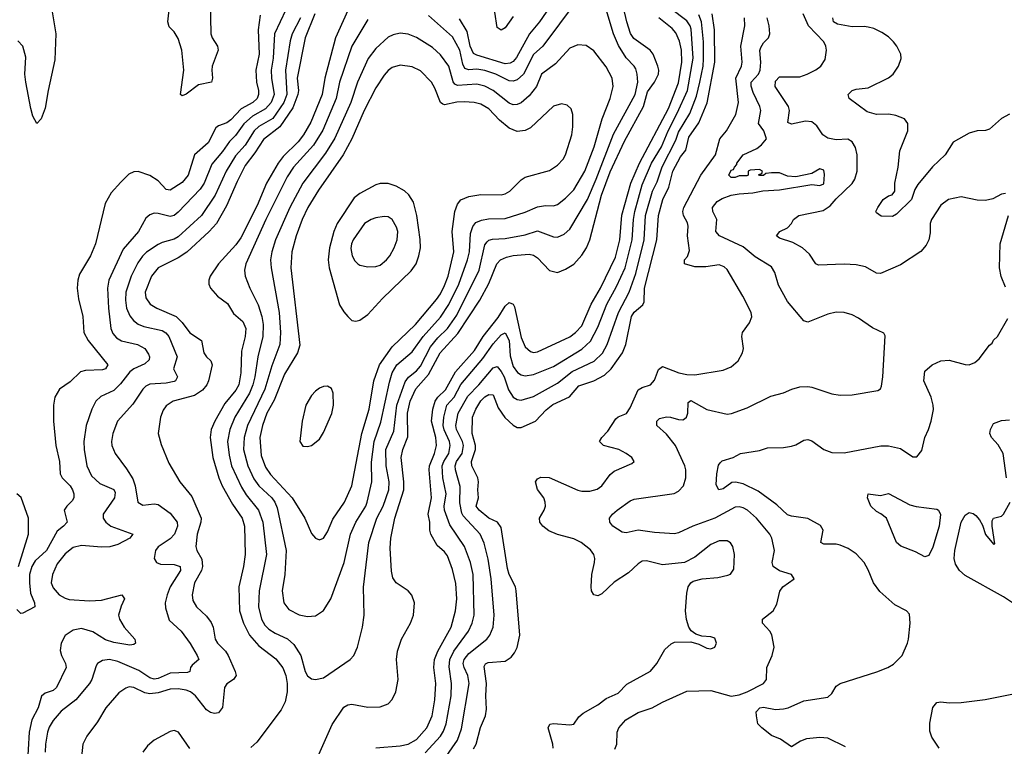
# Model space of a CAD drawing. Header units: inches. Extents: x 1682530 to 1839546, y 640742 to 791647.
# Tile 592 of 656: x 1762844 to 1767724, y 685479 to 689080. Entities that reach past the tile are written whole.
import ezdxf

# ---------------------------------------------------------------- set-up
doc = ezdxf.new("R2010")
doc.units = ezdxf.units.IN
doc.header["$MEASUREMENT"] = 0
doc.layers.add('B7668', color=7, linetype='Continuous')

msp = doc.modelspace()

# ---------------------------------------------------------------- linework, layer by layer
at = {"layer": 'B7668', "color": 5}
for points, elevation in [([(1764508, 689212), (1764409.6, 688990), (1764355.7, 688790), (1764344, 688710), (1764287.1, 688572.9), (1764250, 688510), (1764224.3, 688475.7), (1764150, 688402.1), (1764125.5, 688370), (1764068.1, 688270), (1764020.6, 688159.4), (1763940.6, 687999.4), (1763915.7, 687964.3), (1763829.5, 687870), (1763788.6, 687810), (1763781, 687790), (1763781.5, 687770), (1763789.3, 687750), (1763824.2, 687710), (1763873.8, 687673.8), (1763904.5, 687624.5), (1763950, 687584.8), (1763964.9, 687550), (1763961.8, 687510), (1763943.1, 687436.9), (1763940.1, 687330), (1763930.1, 687270), (1763915.9, 687244.1), (1763861.7, 687178.3), (1763810.6, 687090), (1763793.1, 687050), (1763788.6, 687010), (1763801.6, 686910), (1763830.4, 686810.4), (1763847.8, 686770), (1763899.6, 686679.6), (1763947.3, 686610), (1763957.6, 686570), (1763961.6, 686430), (1763954, 686370), (1763930.6, 686270), (1763933.5, 686150), (1763952.9, 686090), (1763982.8, 686030), (1764030, 685978), (1764113.3, 685913.3), (1764148, 685868), (1764162.9, 685830), (1764169.3, 685790), (1764169.6, 685750), (1764159.6, 685700.4), (1764140.3, 685659.7), (1764020.3, 685499.7), (1763990, 685473.1)], 820), ([(1764306.6, 685393.4), (1764393.4, 685586.6), (1764450, 685674), (1764470, 685685.1), (1764490, 685687.3), (1764570, 685673.7), (1764630, 685675), (1764670, 685689.4), (1764690, 685711.5), (1764709.1, 685750), (1764720.2, 685810), (1764712.5, 685910), (1764717, 685950), (1764737, 686010), (1764781.1, 686090), (1764795.9, 686130), (1764800.2, 686190), (1764787.9, 686227.9), (1764769.9, 686249.9), (1764709.9, 686289.9), (1764693.6, 686313.6), (1764687.2, 686347.2), (1764681.1, 686461.1), (1764683.1, 686510), (1764703.3, 686610), (1764747.6, 686750), (1764747.9, 686790), (1764735, 686910), (1764742.8, 686950), (1764767.4, 687012.6), (1764767, 687130), (1764779.8, 687190), (1764808.3, 687251.7), (1764870, 687322.3), (1764927.6, 687430), (1765015.6, 687524.4), (1765124, 687690), (1765170, 687773.6), (1765209, 687871), (1765227.5, 687890), (1765256.6, 687903.4), (1765290, 687911), (1765370, 687917.9), (1765390, 687914), (1765410, 687900.6), (1765470, 687836.9), (1765510, 687827.5), (1765550, 687844.1), (1765590, 687869.4), (1765630, 687913), (1765653.9, 687950), (1765669.4, 687990), (1765727.4, 688210), (1765770, 688325.7), (1765842, 688478), (1765935.3, 688650), (1765956.4, 688723.6), (1765990.8, 688770), (1766009.9, 688810), (1766011.7, 688830), (1766007.3, 688850), (1765984.2, 688910), (1765968.3, 688930), (1765888, 688988), (1765871.2, 689011.2), (1765852.8, 689070), (1765815.3, 689235.3)], 820), ([(1763787.6, 689170), (1763791, 689011), (1763798.4, 688990), (1763824.8, 688950), (1763827.2, 688930), (1763798.4, 688850), (1763796, 688830), (1763800.2, 688790), (1763795.3, 688770), (1763730, 688758), (1763670, 688712), (1763650, 688703.9), (1763642, 688710), (1763658.3, 688830), (1763648.2, 688930), (1763630, 688987.2), (1763610, 689020.8), (1763585.6, 689045.6), (1763577.8, 689070), (1763584.3, 689130)], 680), ([(1765601.6, 689170), (1765437.4, 688950), (1765390, 688907.8), (1765340.7, 688810), (1765310, 688782.9), (1765290, 688775.1), (1765270, 688776.7), (1765204.6, 688810), (1765150, 688828.9), (1765110, 688835.4), (1765070, 688832.4), (1765050, 688839), (1765039.9, 688859.9), (1765025.3, 688930), (1764990, 688995.7), (1764870, 689101.3)], 840), ([(1765489.6, 689170), (1765420.8, 689070), (1765370.8, 689010), (1765307.2, 688892.8), (1765290, 688873.6), (1765275.4, 688864.6), (1765250, 688861), (1765110, 688904.8), (1765093.7, 688913.7), (1765077.2, 688950), (1765061.4, 689021.4), (1765024.3, 689084.3)], 820), ([(1763003.2, 689130), (1763022.7, 689010), (1763019, 688881), (1762984.8, 688730), (1762970, 688641.2), (1762950, 688589), (1762930, 688566), (1762910, 688602.7), (1762899.9, 688639.9), (1762874.5, 688770), (1762869.9, 688810), (1762875, 688895), (1762859.3, 688950), (1762835.1, 688975.1)], 680), ([(1764163.8, 689130), (1764107.1, 689010), (1764099.7, 688890), (1764091.3, 688830), (1764092.8, 688790), (1764105.2, 688710), (1764089.8, 688670.2), (1764062.1, 688637.9), (1763997.6, 688602.4), (1763955.6, 688564.4), (1763913, 688507), (1763883.3, 688476.7), (1763850, 688427), (1763795.7, 688364.3), (1763757.9, 688270), (1763739.5, 688240.5), (1763630, 688126.1), (1763610, 688109.9), (1763590, 688105.6), (1763530, 688120.6), (1763510, 688121), (1763490, 688113.8), (1763470, 688096), (1763432.8, 688030), (1763357.2, 687942.8), (1763286.4, 687790), (1763278.7, 687750), (1763283.8, 687650), (1763296.4, 687550), (1763305.6, 687525.6), (1763323.7, 687503.7), (1763348.7, 687488.7), (1763428.8, 687470), (1763464.9, 687450), (1763482.6, 687422.6), (1763487.1, 687410), (1763485.5, 687394.5), (1763465.1, 687374.9), (1763410, 687350.4), (1763390, 687335.2), (1763344.2, 687275.8), (1763310, 687242.3), (1763246.3, 687213.7), (1763221.8, 687190), (1763202, 687150), (1763173.9, 687070), (1763162.1, 686990), (1763163.2, 686950), (1763177, 686870), (1763200.5, 686820.5), (1763241.5, 686781.5), (1763310, 686752.5), (1763317, 686737), (1763313.9, 686710), (1763258.6, 686630), (1763258.6, 686610), (1763271, 686590), (1763295.5, 686570), (1763404.9, 686530), (1763390.4, 686510), (1763330, 686479.9), (1763291.8, 686468.2), (1763250, 686465.6), (1763150, 686474.9), (1763110, 686463.9), (1763070, 686433), (1763030, 686384.2), (1763006.6, 686330), (1763000.2, 686290), (1763010, 686264), (1763039.7, 686230), (1763070, 686212.7), (1763090, 686207.1), (1763190, 686200.8), (1763250, 686203.5), (1763350.8, 686230), (1763364.4, 686210), (1763346.5, 686173.5), (1763334, 686130), (1763339.6, 686110), (1763361.8, 686070), (1763415.2, 686010), (1763417.6, 685990), (1763410, 685983), (1763390, 685980.8), (1763310, 685993.5), (1763270, 686007), (1763206.7, 686046.7), (1763150, 686062.3), (1763110, 686054.1), (1763070, 686028.5), (1763049, 685991), (1763045.6, 685954.4), (1763050.8, 685930), (1763071.3, 685890), (1763074.8, 685870), (1763026.6, 685770), (1763010, 685755), (1762970, 685742.2), (1762953, 685727), (1762935.7, 685670), (1762905.1, 685610), (1762891.4, 685550), (1762881.7, 685378.3)], 740), ([(1764306.9, 689110), (1764259.5, 688990), (1764220.1, 688790), (1764225.9, 688730), (1764222.6, 688710), (1764197.2, 688642.8), (1764134.3, 688550), (1764053, 688487), (1764010, 688420.4), (1763962.3, 688357.7), (1763921.5, 688278.5), (1763870, 688157.5), (1763819.9, 688070), (1763782.9, 688030), (1763672.4, 687927.6), (1763630, 687900.4), (1763530, 687849.9), (1763497, 687810), (1763466.9, 687730), (1763470, 687702.4), (1763490.6, 687670.6), (1763524.6, 687650), (1763619, 687610), (1763650, 687580.5), (1763688, 687528), (1763745.7, 687490), (1763757.4, 687430), (1763770.1, 687410.1), (1763792, 687390), (1763798.6, 687370), (1763779.7, 687290), (1763771.6, 687270), (1763750, 687244.2), (1763710, 687217.5), (1763605.7, 687190), (1763570, 687166), (1763555.5, 687144.5), (1763541.8, 687110), (1763531.3, 687030), (1763544.9, 686975.1), (1763583.1, 686883.1), (1763638.2, 686790), (1763697.9, 686717.9), (1763743.4, 686610), (1763741.8, 686590), (1763723.3, 686530), (1763717.1, 686470), (1763722.3, 686450), (1763746.3, 686406.3), (1763750.6, 686370), (1763745.1, 686350), (1763710.7, 686290), (1763699.2, 686230), (1763702.4, 686202.4), (1763720.9, 686170), (1763770, 686123.8), (1763793, 686093), (1763802.4, 686070), (1763813.2, 686010), (1763824.2, 685990), (1763864.4, 685950), (1763876.7, 685930), (1763912.8, 685850), (1763917.1, 685830), (1763903.6, 685810), (1763870.7, 685789.3), (1763858.7, 685770), (1763849.2, 685670.8), (1763830, 685645.7), (1763810, 685641.8), (1763790, 685646.5), (1763770, 685660.5), (1763715, 685730), (1763690, 685749.5), (1763670, 685758.2), (1763630, 685764.3), (1763590, 685762.4), (1763530, 685745), (1763490, 685739.8), (1763464.3, 685744.3), (1763410, 685771.1), (1763386.6, 685773.4), (1763370, 685768.1), (1763336.1, 685743.9), (1763271.8, 685670), (1763230, 685601), (1763176.9, 685530), (1763156.9, 685490), (1763133.7, 685270)], 780), ([(1764570, 689080.9), (1764490, 688948.7), (1764429.7, 688770), (1764412.1, 688690), (1764346.3, 688533.7), (1764300.8, 688459.2), (1764201.8, 688350), (1764170, 688301), (1764064.7, 688090), (1763965.3, 687870), (1763959.1, 687839.1), (1763961.8, 687810), (1763985.1, 687750), (1764026.5, 687666.5), (1764044.7, 687610), (1764050.1, 687570), (1764049.3, 687510.7), (1764024.6, 687410), (1764010.1, 687310.1), (1763999.7, 687270), (1763983.1, 687230), (1763910.5, 687110), (1763885.4, 687050), (1763874.9, 686990), (1763881.9, 686921.9), (1763894.3, 686870), (1763942.8, 686762.8), (1763966.3, 686726.3), (1764028, 686650), (1764048.8, 686590), (1764067.7, 686430), (1764030.6, 686250), (1764028, 686170), (1764042.7, 686110), (1764059.7, 686079.7), (1764079.6, 686059.6), (1764110, 686040.4), (1764171.8, 686011.8), (1764203.6, 685983.6), (1764236.8, 685930), (1764259, 685850), (1764270, 685827.8), (1764290, 685813.8), (1764310, 685810.2), (1764350, 685817.8), (1764481.6, 685910), (1764500.5, 685930), (1764518.9, 685970), (1764543.1, 686070), (1764550.9, 686129.1), (1764547.4, 686267.4), (1764575, 686490), (1764614.6, 686610), (1764645.6, 686670), (1764673.4, 686750), (1764675.8, 686790), (1764661, 686870), (1764659.6, 686950), (1764698.7, 687041.3), (1764713.9, 687170), (1764755.1, 687284.9), (1764771.2, 687308.8), (1764810, 687340.5), (1764830, 687363.4), (1764880.4, 687459.6), (1764916.5, 687503.5), (1764964.5, 687550), (1765010, 687616.6), (1765121.7, 687838.3), (1765150, 687964.2), (1765160.5, 687979.5), (1765170, 687988), (1765187.9, 687992.1), (1765250, 687995.8), (1765350, 688013.6), (1765410, 688033.8), (1765490, 688003.8), (1765510, 688003.2), (1765542.7, 688017.3), (1765570, 688041.8), (1765657.6, 688190), (1765701.6, 688290), (1765787.1, 688512.9), (1765894.3, 688710), (1765908.1, 688770), (1765904.8, 688810), (1765897.2, 688837.2), (1765890, 688850.6), (1765850, 688892.2), (1765812.1, 688952.1), (1765786.8, 689010), (1765750, 689131.1)], 840), ([(1764853.2, 685446.8), (1764929.9, 685530.1), (1764945.2, 685554.8), (1764957.5, 685590), (1764982, 685730), (1764985.1, 685790), (1764973.5, 685873.5), (1764975.8, 685910), (1764996.1, 685950), (1765068.9, 686050), (1765086.8, 686090), (1765096.2, 686130), (1765091.7, 686330), (1765077.8, 686390), (1765048.9, 686470), (1764976.2, 686576.2), (1764949.5, 686650), (1764948.1, 686670), (1764957.1, 686730), (1764941.8, 686810), (1764938.7, 686870), (1764945.5, 686890), (1764970.9, 686930), (1764978.1, 686970), (1764974.3, 686990), (1764948.1, 687048.1), (1764942.8, 687070), (1764946.4, 687110), (1764960.4, 687170), (1764998.3, 687210), (1765030, 687272.7), (1765139.4, 687400.6), (1765190, 687473.3), (1765230, 687518.3), (1765250, 687528.4), (1765269.6, 687490), (1765275.2, 687415.2), (1765290, 687361.2), (1765311.7, 687331.7), (1765330, 687320.4), (1765350, 687315.8), (1765390, 687321.7), (1765490, 687360.9), (1765630, 687446.8), (1765672.7, 687487.3), (1765710, 687556), (1765754.9, 687670), (1765802.6, 687757.4), (1765844.6, 687850), (1765879.8, 687990), (1765885.5, 688090), (1765892.2, 688130), (1765930, 688262.5), (1765976.1, 688370), (1766025.1, 688450), (1766058.2, 688530), (1766103.2, 688616.8), (1766153.9, 688730), (1766181.5, 688890), (1766172.7, 689032.7), (1766167.5, 689050), (1766150, 689075.3), (1766070, 689136.2)], 760), ([(1765094.1, 685465.9), (1765105.8, 685490), (1765127.6, 685572.4), (1765152.9, 685630), (1765157.5, 685662.5), (1765154.1, 685730), (1765158.4, 685790), (1765145.4, 685874.6), (1765152.6, 685887.4), (1765166, 685894), (1765250, 685901.2), (1765279.5, 685920.5), (1765297.3, 685942.7), (1765310.5, 685969.5), (1765322.7, 686030), (1765305.2, 686250), (1765300.7, 686270), (1765270.4, 686330.4), (1765261, 686361), (1765230, 686563.5), (1765211.7, 686590), (1765170, 686610.4), (1765120.9, 686650), (1765106, 686670), (1765117.9, 686710), (1765114.5, 686750), (1765118.7, 686790), (1765114.5, 686810), (1765084.9, 686870), (1765083.9, 686890), (1765103, 686950), (1765103.9, 686970), (1765087.2, 687030), (1765088.2, 687110), (1765104.2, 687150), (1765130, 687191.2), (1765150, 687210.5), (1765170, 687222.2), (1765190, 687220.7), (1765216, 687156), (1765248.1, 687108.1), (1765290, 687070.8), (1765310, 687059.8), (1765330, 687058.5), (1765400.8, 687090), (1765453.2, 687146.8), (1765486.9, 687173.1), (1765569.2, 687210.8), (1765614.8, 687265.2), (1765690, 687290.5), (1765742, 687318), (1765776.2, 687350), (1765831, 687430), (1765847.9, 687470), (1765876.8, 687610), (1765889.2, 687630.8), (1765932.2, 687667.8), (1765938.6, 687681.4), (1765940.8, 687750), (1766001.3, 687990), (1766009.6, 688110), (1766031.6, 688190), (1766060.9, 688250), (1766080.6, 688330), (1766119.6, 688400.4), (1766145.7, 688434.3), (1766161.1, 688498.9), (1766210.7, 688570), (1766251.2, 688668.8), (1766288.9, 688870), (1766287.9, 689030), (1766276.3, 689110)], 720), ([(1765290, 689095.6), (1765250, 689040.8), (1765230, 689027.9), (1765210, 689041), (1765198.5, 689118.5)], 780), ([(1767730, 688219.3), (1767710, 688215.1), (1767667.2, 688192.8), (1767630, 688184.2), (1767590, 688186.6), (1767510, 688203), (1767448, 688190), (1767410, 688161.6), (1767363.1, 688090), (1767357, 688070), (1767356.5, 688023.5), (1767350.3, 687990), (1767336.7, 687963.3), (1767310, 687931.8), (1767210, 687865.4), (1767110, 687822.6), (1767090, 687824), (1767035.4, 687855.4), (1766990, 687865.4), (1766930, 687868.5), (1766803.1, 687863.1), (1766789.8, 687869.8), (1766758.5, 687918.5), (1766723, 687950), (1766676, 687976), (1766610, 687997.6), (1766594.5, 688010), (1766612, 688030), (1766650, 688048.4), (1766669.2, 688070), (1766678.8, 688090), (1766705.6, 688110), (1766825.6, 688134.4), (1766861.4, 688158.6), (1766890, 688193.3), (1766970, 688268.7), (1766983.1, 688290), (1766994.2, 688330), (1766994.7, 688410), (1766987.2, 688447.2), (1766970, 688474.5), (1766947.7, 688487.7), (1766890, 688484.7), (1766850, 688492.8), (1766824.2, 688510), (1766794.2, 688554.2), (1766770, 688574), (1766738, 688578), (1766670, 688563.1), (1766651.3, 688571.3), (1766660.2, 688630), (1766653.8, 688650), (1766589, 688750), (1766590, 688776.4), (1766610, 688796.5), (1766710, 688798), (1766746.6, 688810), (1766790, 688831.6), (1766814, 688850), (1766836.9, 688883.1), (1766842.8, 688930), (1766839.3, 688950), (1766828.8, 688970), (1766753.5, 689050), (1766727.7, 689110)], 640), ([(1764036.4, 689103.6), (1764026.3, 689030), (1764030.4, 688909.6), (1764015.3, 688830), (1764017.4, 688770), (1764027.5, 688730), (1764028.2, 688710), (1764020.9, 688690), (1763999.2, 688670), (1763941.2, 688638.8), (1763890, 688583.4), (1763871.1, 688568.9), (1763830, 688554.6), (1763816.1, 688543.9), (1763778.8, 688470), (1763710.1, 688409.9), (1763679, 688310), (1763650, 688273.9), (1763590, 688236.3), (1763570, 688238.6), (1763530, 688282.4), (1763490, 688307.7), (1763431.9, 688328.1), (1763410, 688326.6), (1763385.7, 688314.3), (1763344.8, 688275.2), (1763298.4, 688221.6), (1763268.5, 688170), (1763220.2, 687970), (1763195.9, 687910), (1763140.9, 687819.1), (1763132.2, 687790), (1763128.5, 687750), (1763136.3, 687696.3), (1763157.7, 687610), (1763162.2, 687530), (1763183.2, 687490), (1763280.8, 687370), (1763270.3, 687350), (1763254.9, 687345.1), (1763170, 687342), (1763145.2, 687334.8), (1763094.8, 687285.3), (1763041.6, 687250), (1763018.6, 687210), (1763012.2, 687170), (1763011, 687090), (1763023, 686970), (1763042, 686890), (1763044.3, 686830), (1763054.6, 686810), (1763094, 686770), (1763105.5, 686750), (1763112.1, 686730), (1763112, 686710), (1763104.6, 686695.4), (1763077.6, 686670), (1763065.3, 686650), (1763079.5, 686590), (1763061.5, 686570), (1763030, 686546.3), (1762976.9, 686450), (1762921.6, 686398.4), (1762904.4, 686370), (1762892.8, 686330), (1762892.4, 686290), (1762898.1, 686238.1), (1762918.3, 686190), (1762919.1, 686170), (1762860.4, 686139.6), (1762850, 686138), (1762830, 686156.9)], 720), ([(1764235.2, 689090), (1764194.8, 689010), (1764184, 688976), (1764161.9, 688830), (1764168.9, 688710), (1764153.6, 688670), (1764098.7, 688590), (1764030, 688550.7), (1764006.4, 688530), (1763961.4, 688458.6), (1763914.5, 688405.5), (1763867.1, 688330), (1763813.2, 688210), (1763744.7, 688110), (1763630, 688004.2), (1763610, 687992.2), (1763550, 687976.3), (1763530, 687966.5), (1763472, 687928), (1763452.2, 687907.8), (1763430, 687874.6), (1763397.1, 687810), (1763370.1, 687730), (1763368.8, 687690), (1763374, 687650), (1763390, 687613.2), (1763409, 687589), (1763431.7, 687571.7), (1763459.1, 687559.1), (1763550, 687539.6), (1763568.5, 687528.5), (1763582.7, 687510), (1763625.3, 687410), (1763606.5, 687350), (1763625.6, 687310), (1763616.9, 687290), (1763610, 687286.5), (1763570, 687278.3), (1763490, 687273.4), (1763470, 687264.2), (1763453.8, 687250), (1763404.9, 687175.1), (1763328.6, 687090), (1763305.9, 687030), (1763299.3, 686990), (1763300.6, 686970), (1763316.9, 686930), (1763374.4, 686854.4), (1763404.5, 686804.5), (1763417, 686770), (1763430.4, 686690), (1763454.7, 686674.7), (1763510, 686680.6), (1763530, 686676.9), (1763590, 686634), (1763624.7, 686590), (1763626.4, 686570), (1763611.4, 686530), (1763590, 686507.3), (1763530, 686468.6), (1763516.8, 686450), (1763511.3, 686410), (1763522.6, 686390), (1763541.3, 686381.3), (1763610, 686379.8), (1763639, 686370), (1763641.8, 686350), (1763590.7, 686270), (1763574.6, 686230), (1763565, 686190), (1763566.1, 686166.2), (1763585.2, 686105.2), (1763645.2, 686050), (1763688.9, 685988.9), (1763724.6, 685930), (1763732, 685910), (1763698.9, 685881.1), (1763690.4, 685870), (1763687.7, 685850), (1763675.6, 685844.4), (1763590, 685841.4), (1763530, 685814.9), (1763510, 685812), (1763490, 685817.8), (1763434.9, 685855), (1763330, 685899.4), (1763290, 685909.9), (1763255.1, 685905), (1763230.3, 685890), (1763222.7, 685877.3), (1763201, 685810), (1763190, 685789.8), (1763121.8, 685710), (1763050, 685653.3), (1763010, 685606.4), (1762990, 685574), (1762982.3, 685550), (1762971.9, 685490), (1762970.8, 685450)], 760), ([(1764610, 685472.4), (1764730, 685481.1), (1764769.7, 685490), (1764810, 685513), (1764862.6, 685570), (1764888.7, 685630), (1764901.1, 685710), (1764906.1, 685790), (1764897, 685870), (1764900.7, 685910), (1764916.6, 685950), (1764982.5, 686070), (1765004.6, 686150), (1765009.9, 686209.9), (1765005.5, 686285.5), (1764990, 686355.8), (1764964, 686424), (1764950, 686442.9), (1764913.9, 686473.9), (1764882.5, 686530), (1764876.3, 686550), (1764877, 686590), (1764868.7, 686630), (1764884.4, 686710), (1764873.6, 686850), (1764875.5, 686870), (1764900.4, 686930), (1764910.3, 686970), (1764906.6, 687010), (1764885.1, 687090), (1764892.2, 687150), (1764903.3, 687190), (1764916.6, 687210), (1764953.9, 687246.1), (1765004.3, 687335.7), (1765099, 687441), (1765141.7, 687510), (1765215.4, 687604.6), (1765250, 687661.3), (1765270, 687678.8), (1765290, 687671), (1765296.6, 687656.6), (1765330, 687504.9), (1765350, 687458.6), (1765375.7, 687435.7), (1765390, 687431.5), (1765410, 687434.8), (1765570, 687508.5), (1765599.5, 687530), (1765630, 687563.7), (1765676.7, 687670), (1765723.1, 687750), (1765796.7, 687903.3), (1765818.6, 687990), (1765829, 688111), (1765873.3, 688270), (1765916.4, 688370), (1766059.1, 688640.9), (1766110, 688767.8), (1766125.2, 688870), (1766124.4, 688930), (1766114.6, 688974.6), (1766095.9, 689015.9), (1766077.5, 689037.5), (1766011, 689090)], 780), ([(1764947, 685413), (1765013.9, 685510), (1765033.8, 685566.2), (1765071.2, 685790), (1765065.4, 685830), (1765046.4, 685870), (1765042.6, 685890), (1765047.6, 685910), (1765070, 685939.6), (1765159.8, 686010), (1765175, 686030), (1765191.1, 686070), (1765195.5, 686130), (1765180.8, 686310), (1765166.6, 686406.6), (1765146.2, 686486.2), (1765126, 686530), (1765041.6, 686621.6), (1765035, 686635), (1765025.3, 686685.3), (1765027.3, 686767.3), (1765003.6, 686850), (1765002.3, 686870), (1765009.6, 686890), (1765036.5, 686930), (1765043.3, 686970), (1765038.5, 686990), (1765008.5, 687050), (1765005.6, 687070), (1765016.7, 687130), (1765065.3, 687214.7), (1765119.9, 687270), (1765190, 687355.3), (1765210, 687361.5), (1765230, 687337.5), (1765244.5, 687310), (1765266.1, 687246.1), (1765290, 687210.2), (1765310, 687198), (1765330, 687195.3), (1765390, 687212.3), (1765510, 687279.2), (1765582.7, 687337.3), (1765692.1, 687387.9), (1765732.7, 687427.3), (1765755.7, 687470), (1765812, 687630), (1765864.3, 687730), (1765898, 687822), (1765938.3, 687990), (1765945.6, 688110), (1765980.3, 688230), (1766003.3, 688276.7), (1766028.5, 688351.5), (1766096, 688484), (1766110, 688523.1), (1766165, 688615), (1766198, 688702), (1766215.5, 688770), (1766231.4, 688850), (1766233.8, 688886.2), (1766233.5, 688970), (1766223.6, 689070), (1766210, 689104.2)], 740), ([(1765488, 685470), (1765486.8, 685490), (1765463.8, 685570), (1765471, 685589), (1765490, 685593), (1765570, 685585.4), (1765590, 685589.1), (1765615.5, 685624.5), (1765636, 685644), (1765710, 685685.5), (1765750, 685716.1), (1765810, 685743.2), (1765853.6, 685786.4), (1765970, 685851.6), (1766002.7, 685890), (1766041.1, 685958.9), (1766072.2, 685987.8), (1766090, 685994.7), (1766170, 685996.5), (1766210, 685984.9), (1766250, 685966), (1766270, 685961.7), (1766290, 685970.5), (1766297.8, 685990), (1766290, 686014.6), (1766270, 686022), (1766224.4, 686024.4), (1766194.5, 686034.5), (1766172.3, 686052.3), (1766159.7, 686070), (1766148.2, 686108.2), (1766143.2, 686150), (1766150, 686238.8), (1766158, 686270), (1766169.7, 686290), (1766182.3, 686297.7), (1766226, 686310), (1766303.8, 686316.2), (1766353.3, 686326.7), (1766367, 686333), (1766383.6, 686356.4), (1766386.2, 686430), (1766379.1, 686470), (1766367.7, 686487.7), (1766350, 686497.7), (1766310, 686497.7), (1766270, 686479.8), (1766190, 686416.1), (1766139.1, 686390), (1766030, 686379.3), (1765950, 686398.7), (1765930, 686396.4), (1765910, 686383.5), (1765861.5, 686338.5), (1765790, 686293.2), (1765730, 686235), (1765710, 686225.3), (1765690, 686229.7), (1765677.7, 686250), (1765675.8, 686270), (1765679.1, 686330), (1765693.4, 686390), (1765694.5, 686410), (1765689, 686430), (1765672.8, 686452.8), (1765626.6, 686490), (1765590, 686507.6), (1765509.5, 686529.5), (1765467.1, 686547.1), (1765436.4, 686570), (1765421.5, 686590), (1765419.8, 686610), (1765443.9, 686650), (1765449.7, 686670), (1765448.4, 686690), (1765441.1, 686710), (1765410, 686752), (1765400.5, 686790), (1765410, 686805.5), (1765426.8, 686813.2), (1765468.6, 686811.4), (1765610, 686749.1), (1765630, 686743.3), (1765670, 686743.5), (1765706.1, 686753.9), (1765729.7, 686770), (1765770, 686826.3), (1765790, 686843.6), (1765878.4, 686881.6), (1765889, 686890), (1765877.2, 686910), (1765849.6, 686930), (1765813.6, 686950), (1765736.9, 686970), (1765717.2, 686990), (1765729.8, 687010), (1765759.4, 687040.6), (1765798.1, 687101.9), (1765810, 687112.7), (1765851.6, 687128.4), (1765870, 687156.9), (1765910, 687245.2), (1765930, 687258.3), (1765970, 687271.1), (1765990, 687294.6), (1766010, 687346.4), (1766030, 687362), (1766110.6, 687330), (1766150, 687321.9), (1766190, 687320.1), (1766330, 687343.9), (1766370, 687360.2), (1766404.4, 687390), (1766427.1, 687430), (1766431.2, 687450), (1766423.5, 687510), (1766426.9, 687530), (1766461.4, 687578.6), (1766472.2, 687607.8), (1766469.8, 687630), (1766428.8, 687710), (1766350, 687841.6), (1766335.5, 687855.5), (1766310, 687864.7), (1766244.1, 687855.9), (1766190, 687854.8), (1766138.3, 687870), (1766138.9, 687890), (1766153.2, 687906.8), (1766163.8, 687936.2), (1766153.7, 688010), (1766156.7, 688056.7), (1766153.7, 688073.8), (1766134.8, 688110), (1766130.9, 688130), (1766134.9, 688150), (1766220.2, 688310), (1766292, 688410), (1766314.6, 688490), (1766346.5, 688530), (1766393.8, 688610), (1766406.2, 688670), (1766392.8, 688790), (1766421.7, 688850), (1766425.4, 688870), (1766417.4, 688950), (1766438.4, 689050), (1766436, 689090)], 680), ([(1765794.3, 685465.7), (1765803.5, 685490), (1765806, 685550), (1765814, 685570), (1765848.7, 685610), (1765910, 685646.6), (1765978.7, 685670), (1766030, 685698.8), (1766150, 685753.2), (1766270, 685755.4), (1766370, 685727.5), (1766410, 685734.5), (1766450, 685749), (1766529.9, 685790.1), (1766545.4, 685810), (1766546.6, 685870), (1766573, 685930), (1766583, 685970), (1766571.2, 686031.2), (1766562, 686050), (1766526, 686090), (1766525.2, 686110), (1766579, 686150), (1766597, 686183), (1766611.9, 686248.1), (1766626, 686270), (1766682.9, 686310), (1766669.4, 686330), (1766610, 686348.9), (1766578.5, 686370), (1766573.8, 686390), (1766585.3, 686450), (1766572.1, 686510), (1766561.5, 686530), (1766496.5, 686610), (1766451.6, 686650), (1766430, 686661.1), (1766410, 686666.1), (1766390, 686664), (1766290, 686609.5), (1766180.9, 686570), (1766110, 686536.6), (1766090, 686533.1), (1765990, 686538.6), (1765910.2, 686549.8), (1765850, 686537.4), (1765830, 686541.3), (1765783.5, 686570), (1765768.3, 686590), (1765768, 686610), (1765782.6, 686630), (1765806, 686650), (1765870, 686695.8), (1765890, 686704.6), (1766088.1, 686731.9), (1766110, 686743.2), (1766133.7, 686770), (1766145.2, 686810), (1766145, 686850), (1766140.2, 686870), (1766094.5, 686970), (1766050, 687025.8), (1766001.3, 687070), (1766001.3, 687090), (1766015.9, 687104.1), (1766050, 687112.3), (1766070, 687110.9), (1766110, 687098.3), (1766130, 687097.1), (1766138.2, 687101.8), (1766149.1, 687110.9), (1766155.2, 687130), (1766156.9, 687183.1), (1766170, 687192.9), (1766250, 687149.3), (1766350, 687125.4), (1766371.5, 687128.5), (1766450, 687156.9), (1766566.1, 687213.9), (1766630, 687231.3), (1766670.6, 687249.4), (1766710, 687260.2), (1766750, 687262.9), (1766770, 687259.7), (1766870, 687226), (1766910, 687219.5), (1766970, 687221.1), (1767097.7, 687242.3), (1767109.6, 687250.4), (1767115.6, 687264.4), (1767122.2, 687310), (1767134.2, 687514.2), (1767127, 687527), (1767070, 687552.6), (1767000.9, 687600.9), (1766970, 687616.9), (1766930, 687629.7), (1766890, 687631.1), (1766850, 687620.4), (1766750, 687581.7), (1766730, 687588), (1766650, 687683.6), (1766604.6, 687764.6), (1766587.3, 687827.3), (1766570, 687855.4), (1766490, 687904.7), (1766430, 687955.4), (1766312.6, 688010), (1766294, 688030), (1766299.7, 688090), (1766278.7, 688130), (1766277.6, 688150), (1766301.3, 688178.7), (1766325.3, 688194.7), (1766369.6, 688210.4), (1766410, 688217.6), (1766477.1, 688222.9), (1766527.2, 688232.8), (1766610, 688237.4), (1766770, 688264.4), (1766810, 688259.5), (1766830, 688266.4), (1766833.2, 688313.2), (1766830, 688334), (1766810, 688341.2), (1766770, 688318), (1766690, 688302), (1766650, 688305.2), (1766610, 688322), (1766570, 688322), (1766542, 688318), (1766530, 688308.7), (1766510, 688308), (1766507.3, 688312.7), (1766522, 688318), (1766526, 688330), (1766510, 688338), (1766464.7, 688335.3), (1766454, 688330), (1766454, 688310), (1766447.3, 688307.3), (1766410, 688306), (1766390, 688298), (1766370, 688298), (1766358, 688310), (1766370, 688334), (1766382, 688338), (1766386, 688350), (1766398, 688362), (1766398, 688370), (1766429.2, 688410), (1766497.3, 688442.7), (1766519.8, 688460.2), (1766546.2, 688490), (1766531.4, 688530), (1766506, 688566), (1766516.7, 688630), (1766512.9, 688650), (1766479.1, 688719.1), (1766468.8, 688751.2), (1766469.9, 688770.1), (1766505.6, 688810), (1766514, 688830), (1766517.1, 688870), (1766512.4, 688927.6), (1766516.6, 688943.4), (1766530, 688966.4), (1766555.3, 688990), (1766561.6, 689010), (1766558.7, 689050), (1766549.2, 689090)], 660), ([(1767750, 688613), (1767710.4, 688590), (1767650, 688538.4), (1767630, 688532), (1767589.5, 688529.5), (1767550, 688517.7), (1767470, 688474), (1767430.8, 688410), (1767368.6, 688351.4), (1767295.9, 688264.1), (1767281.1, 688238.9), (1767263.6, 688190), (1767190, 688116.9), (1767170, 688105.6), (1767113, 688107), (1767090, 688124), (1767087, 688130), (1767096.9, 688150), (1767123.9, 688190), (1767150, 688207.4), (1767168.3, 688211.7), (1767181.3, 688230), (1767181, 688270), (1767197.7, 688350), (1767206.4, 688430), (1767246, 688530), (1767245.7, 688565.7), (1767229.8, 688589.8), (1767185.6, 688605.6), (1767151.6, 688611.6), (1767090, 688610.9), (1767043.5, 688623.5), (1766955.8, 688690), (1766949.6, 688710), (1766970, 688730.2), (1766990, 688736.5), (1767050, 688743.1), (1767150, 688791.8), (1767173, 688810), (1767198.9, 688850), (1767212.5, 688887.5), (1767210.7, 688910), (1767190.7, 688950), (1767175, 688970), (1767150, 688995), (1767117.8, 689017.8), (1767077.1, 689037.1), (1767050, 689043.9), (1767030, 689047.3), (1766970, 689045.4), (1766897.5, 689057.5), (1766877.2, 689070), (1766874, 689090)], 620), ([(1767730, 687755.3), (1767708.1, 687808.1), (1767700.5, 687850), (1767703.5, 687970), (1767745.1, 688110)], 640), ([(1766937.3, 685477.3), (1766850, 685519.1), (1766810, 685522.4), (1766743.4, 685516.6), (1766714.7, 685505.3), (1766670, 685476.8), (1766615.1, 685515.1), (1766570, 685532.9), (1766522.2, 685570), (1766503, 685590), (1766495.6, 685630), (1766494.7, 685650), (1766512.7, 685670), (1766530, 685673.4), (1766590, 685661.2), (1766630, 685664.2), (1766652.4, 685670), (1766730, 685705), (1766850, 685722.2), (1766870, 685740.2), (1766890, 685777.6), (1766909.9, 685790.1), (1767091.7, 685848.3), (1767147.3, 685870), (1767174.4, 685885.6), (1767218, 685930), (1767243.9, 685990), (1767249.7, 686010), (1767258, 686090), (1767254.3, 686134.3), (1767239, 686150), (1767180.8, 686180.8), (1767106.9, 686246.9), (1767075, 686290), (1767050, 686354.5), (1767029.8, 686390), (1766990, 686433.3), (1766950, 686460.3), (1766910, 686476.4), (1766890, 686481.2), (1766830, 686480.4), (1766815.1, 686490), (1766826, 686550), (1766813, 686573), (1766750, 686607.8), (1766670, 686619.2), (1766650, 686626.1), (1766596.2, 686676.2), (1766503.6, 686743.6), (1766430, 686779.8), (1766391.5, 686788.5), (1766373.7, 686786.3), (1766330, 686755.6), (1766309.7, 686749.7), (1766295.3, 686775.3), (1766299.8, 686830), (1766308.1, 686871.9), (1766315.5, 686884.5), (1766326.4, 686893.6), (1766380.9, 686910), (1766417.2, 686930), (1766510, 686945.4), (1766550, 686957.8), (1766630, 686960.3), (1766670, 686966.9), (1766690, 686972.9), (1766730, 686996.5), (1766750, 687000.3), (1766770, 686992.8), (1766829.5, 686949.5), (1766870, 686935.8), (1766930, 686934.2), (1767112.4, 686967.6), (1767149.2, 686969.2), (1767210, 686954.9), (1767270, 686914.4), (1767290, 686913.4), (1767314.8, 686945.2), (1767329.8, 687010), (1767348.8, 687050), (1767361.2, 687090), (1767372.3, 687147.7), (1767371.5, 687170), (1767360.7, 687210), (1767325.8, 687290), (1767330, 687338.8), (1767366.6, 687370), (1767410, 687390.2), (1767450, 687393.6), (1767530, 687371.5), (1767549.7, 687370.3), (1767578.5, 687381.5), (1767599.8, 687400.2), (1767650, 687466.8), (1767663.2, 687476.8), (1767670, 687491.3), (1767690, 687511), (1767741.2, 687598.8)], 640), ([(1767734.6, 686810), (1767717.7, 686930), (1767693.5, 686973.5), (1767659.7, 687010), (1767652.8, 687030), (1767655.4, 687050), (1767670, 687079.5), (1767710, 687094.7), (1767750, 687097.8)], 620), ([(1762837.7, 686370), (1762887.7, 686530), (1762887.6, 686610), (1762852.3, 686712.3), (1762830, 686730.5)], 720), ([(1767770, 686186.4), (1767719.7, 686219.7), (1767530, 686326.2), (1767501.5, 686350), (1767482.1, 686382.1), (1767476, 686410), (1767479, 686450), (1767509.4, 686590), (1767530, 686625.6), (1767550, 686638.5), (1767570, 686633.1), (1767583.4, 686623.4), (1767601.7, 686601.7), (1767615.3, 686575.3), (1767630, 686528.9), (1767670, 686480.5), (1767677.6, 686482.4), (1767663.1, 686570), (1767664, 686596), (1767669.7, 686610.3), (1767710, 686619.5), (1767720.5, 686630), (1767753.8, 686690)], 620), ([(1767401.1, 685470), (1767364.2, 685524.2), (1767355, 685555), (1767354.6, 685594.6), (1767370, 685672.3), (1767390, 685696.6), (1767410, 685699.8), (1767450, 685695.4), (1767510, 685696.8), (1767629.1, 685710.9), (1767770, 685739.3)], 620), ([(1763688.1, 685468.1), (1763632.1, 685550), (1763610, 685557.1), (1763590, 685552.4), (1763510.1, 685509.9), (1763477.9, 685482.1), (1763455.2, 685450)], 820)]:
    msp.add_lwpolyline(points, dxfattribs=dict(at, elevation=elevation))
for points, elevation in [([(1764730, 689013.4), (1764694.4, 689005.6), (1764670, 688993.7), (1764610, 688937.3), (1764572.1, 688887.9), (1764518.4, 688770), (1764485.3, 688670), (1764406.5, 688493.5), (1764360.5, 688419.5), (1764247.2, 688270), (1764182.7, 688150), (1764112, 687990), (1764093.7, 687930), (1764087.5, 687890), (1764090.1, 687850), (1764130.6, 687629.4), (1764137.5, 687530), (1764133.3, 687470), (1764094.6, 687365.4), (1764059.6, 687250), (1763972.8, 687070), (1763956.1, 687010), (1763952.8, 686950), (1763975.1, 686870), (1764005.4, 686805.4), (1764030.1, 686770), (1764093.3, 686710), (1764108.6, 686690), (1764120.7, 686660.7), (1764165.1, 686450), (1764157.7, 686330), (1764145.7, 686250), (1764153.4, 686190), (1764178, 686158), (1764230, 686131.1), (1764270, 686123.2), (1764310, 686125.8), (1764350, 686151.7), (1764386.5, 686210), (1764452.3, 686390), (1764483.1, 686530), (1764509.4, 686590), (1764559.5, 686670), (1764566.8, 686690), (1764589.9, 686790), (1764587.5, 686887.5), (1764601.7, 686990), (1764634.3, 687085.7), (1764676.3, 687283.7), (1764690.8, 687330), (1764714, 687370), (1764790, 687434.8), (1764843.5, 687510), (1764930, 687605.4), (1764971.5, 687668.5), (1765020.3, 687770), (1765064.2, 687890), (1765072.7, 687930), (1765078.9, 688021.1), (1765090, 688056.2), (1765105.5, 688074.5), (1765132.4, 688087.6), (1765167.1, 688092.9), (1765250, 688095.2), (1765350, 688127), (1765410, 688153.6), (1765450, 688159.4), (1765490, 688158.4), (1765510, 688163.8), (1765550, 688195.2), (1765590, 688236.8), (1765644.9, 688330), (1765690.8, 688450), (1765730.3, 688589.7), (1765771.2, 688690), (1765784.8, 688750), (1765779.8, 688790), (1765750, 688847.1), (1765690, 688925.7), (1765652, 688952), (1765610, 688956.4), (1765570, 688939.1), (1765498.9, 688861.1), (1765430.1, 688810), (1765406.1, 688750), (1765370, 688703.7), (1765330, 688669.2), (1765310, 688659.9), (1765290, 688657.9), (1765270, 688667.2), (1765191.4, 688730), (1765150, 688751.3), (1765110, 688760.8), (1765014.7, 688754.7), (1765001.3, 688761.3), (1764993.1, 688773.1), (1764970.6, 688850.6), (1764930, 688905.8), (1764890, 688943.2), (1764810, 688992), (1764770, 689008.4)], 860), ([(1764730, 688854.4), (1764690, 688843.5), (1764670, 688828.9), (1764650, 688805.8), (1764610, 688743.5), (1764552.1, 688630), (1764490.1, 688489.9), (1764447.8, 688410), (1764324.6, 688235.4), (1764272.7, 688150), (1764244.1, 688090), (1764214.7, 688010), (1764193.4, 687930), (1764188.7, 687850), (1764232.5, 687467.5), (1764221.3, 687430), (1764156.5, 687323.5), (1764104.7, 687195.3), (1764069.1, 687130), (1764047.9, 687070), (1764035, 687010), (1764041.1, 686921.1), (1764062.4, 686862.4), (1764087.1, 686827.1), (1764195.3, 686710), (1764257.2, 686610), (1764290, 686534), (1764310, 686510.7), (1764330, 686502.8), (1764350, 686510.8), (1764370, 686542), (1764395.8, 686604.2), (1764453.7, 686690), (1764490.3, 686769.7), (1764539.9, 687030), (1764576.7, 687150), (1764599.7, 687290), (1764627.4, 687370), (1764690, 687459.8), (1764805.2, 687570), (1764910, 687692.9), (1764930, 687721.2), (1764950, 687762.9), (1764968, 687810), (1764996.5, 687930), (1764987.8, 688030), (1765001.1, 688130), (1765013.4, 688166.6), (1765030, 688187.6), (1765070, 688203.5), (1765130, 688214.3), (1765230, 688212.7), (1765250, 688216.6), (1765274, 688230), (1765330, 688287.1), (1765350, 688300.7), (1765470, 688333.6), (1765510, 688359.6), (1765538, 688390), (1765550, 688410.4), (1765580.3, 688510), (1765585.8, 688550), (1765585.6, 688610), (1765578, 688638), (1765557.4, 688657.4), (1765530, 688664), (1765490, 688652.1), (1765375.8, 688544.2), (1765348.9, 688531.1), (1765310, 688526.2), (1765270, 688542.3), (1765222.8, 688582.8), (1765170, 688638.6), (1765130, 688662.3), (1765097.2, 688670), (1765046.9, 688673.1), (1765010, 688671.5), (1764950, 688657.8), (1764941.4, 688661.4), (1764929.4, 688669.4), (1764901.1, 688741.1), (1764885, 688770), (1764830, 688826.6), (1764790, 688846)], 880), ([(1764670, 688268.1), (1764630, 688268.1), (1764610, 688262), (1764530, 688219.2), (1764502.6, 688197.4), (1764417.8, 688070), (1764401.7, 688030), (1764380.1, 687950), (1764372.3, 687890), (1764377.5, 687850), (1764430, 687668), (1764450, 687632.2), (1764470, 687608.7), (1764490, 687590.3), (1764510, 687586.3), (1764530, 687591.6), (1764570, 687619), (1764641.6, 687698.4), (1764784.8, 687835.2), (1764809, 687870), (1764822.8, 687910), (1764829.9, 687950), (1764828.6, 687991.4), (1764813.1, 688110), (1764795.5, 688175.5), (1764772.8, 688212.8), (1764751.5, 688231.5), (1764710, 688254.8)], 920), ([(1764650, 688104.8), (1764610, 688097.8), (1764586, 688090), (1764553.7, 688070), (1764497.5, 687990), (1764488.9, 687970), (1764485.9, 687945.9), (1764491.9, 687910), (1764504.9, 687884.9), (1764520.3, 687870), (1764530, 687863.9), (1764570, 687856.1), (1764610, 687856.5), (1764630, 687863.5), (1764662.8, 687890), (1764678.2, 687910), (1764700.2, 687950), (1764714.4, 687990), (1764717.5, 688030), (1764712.2, 688052.2), (1764690.5, 688090.5), (1764670, 688103.1)], 940), ([(1764370, 687263.5), (1764350, 687262.7), (1764330, 687255), (1764310, 687239.3), (1764290, 687217.8), (1764263.1, 687170), (1764243.6, 687090), (1764232.9, 686990), (1764247.1, 686967.1), (1764270, 686964.7), (1764290, 686970.3), (1764330, 687002), (1764350, 687034), (1764391.9, 687128.1), (1764399.1, 687170), (1764397.5, 687230), (1764390, 687252.8)], 920), ([(1767330, 686417.6), (1767283.7, 686443.7), (1767211.2, 686471.2), (1767190, 686489.4), (1767140.9, 686610), (1767112.1, 686632.1), (1767090, 686642.6), (1767062.6, 686670), (1767046, 686710), (1767049.3, 686730), (1767110, 686721.6), (1767150, 686732), (1767256, 686676), (1767287.5, 686667.5), (1767390, 686654.5), (1767397.4, 686650), (1767407.5, 686627.5), (1767400.3, 686570), (1767370, 686466), (1767350, 686425.6)], 620)]:
    msp.add_lwpolyline(points, close=True, dxfattribs=dict(at, elevation=elevation))

doc.saveas('drawing.dxf')
